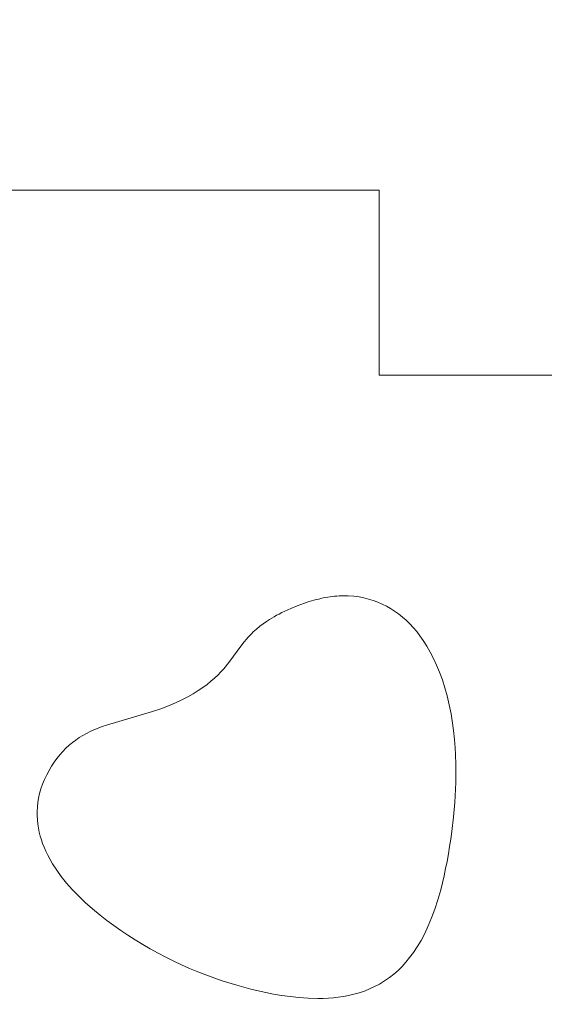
# Model space of a CAD drawing. Header units: millimetres. Extents: x -159 to 180, y -161 to 116.
# Tile 621 of 656: x 17 to 25, y -13 to 3. Entities that reach past the tile are written whole.
import ezdxf

# ---------------------------------------------------------------- set-up
doc = ezdxf.new("R2010")
doc.units = ezdxf.units.MM
doc.header["$MEASUREMENT"] = 0
doc.layers.add('Layer 1', color=7, linetype='Continuous')

msp = doc.modelspace()

# ---------------------------------------------------------------- linework, layer by layer
at = {"layer": 'Layer 1', "color": 18, "lineweight": 9}
for points, knots in [([(-158.5852, -104.074), (-158.5852, -104.074), (179.5952, -104.074), (179.5952, -104.074), (179.5952, -104.074), (179.5952, -104.074), (179.5952, 115.719), (179.5952, 115.719), (179.5952, 115.719), (179.5952, 115.719), (-158.5852, 115.719), (-158.5852, 115.719), (-158.5852, 115.719), (-158.5852, 115.719), (-158.5852, -104.074), (-158.5852, -104.074)], [0, 0, 0, 0, 0.2, 0.2, 0.2, 0.2, 0.4, 0.4, 0.4, 0.4, 0.6, 0.6, 0.6, 0.6, 1, 1, 1, 1]), ([(58.7021, -7.5691), (58.7021, -7.5691), (58.7021, -2.7996), (58.7021, -2.7996), (58.7021, -2.7996), (58.7021, -2.7996), (53.9333, -2.7996), (53.9333, -2.7996), (53.9333, -2.7996), (53.9333, -2.7996), (53.9333, 0.2004), (53.9333, 0.2004), (53.9333, 0.2004), (53.9333, 0.2004), (45.9738, 0.2004), (45.9738, 0.2004), (45.9738, 0.2004), (45.9738, 0.2004), (45.9738, -2.7996), (45.9738, -2.7996), (45.9738, -2.7996), (45.9738, -2.7996), (38.2683, -2.7996), (38.2683, -2.7996), (38.2683, -2.7996), (38.2683, -2.7996), (38.2683, 0.2004), (38.2683, 0.2004), (38.2683, 0.2004), (38.2683, 0.2004), (30.3088, 0.2004), (30.3088, 0.2004), (30.3088, 0.2004), (30.3088, 0.2004), (30.3088, -2.7996), (30.3088, -2.7996), (30.3088, -2.7996), (30.3088, -2.7996), (22.6034, -2.7996), (22.6034, -2.7996), (22.6034, -2.7996), (22.6034, -2.7996), (22.6034, 0.2004), (22.6034, 0.2004), (22.6034, 0.2004), (22.6034, 0.2004), (14.6439, 0.2004), (14.6439, 0.2004), (14.6439, 0.2004), (14.6439, 0.2004), (14.6439, -2.7996), (14.6439, -2.7996), (14.6439, -2.7996), (14.6439, -2.7996), (6.9385, -2.7996), (6.9385, -2.7996), (6.9385, -2.7996), (6.9385, -2.7996), (6.9385, 0.2004), (6.9385, 0.2004), (6.9385, 0.2004), (6.9385, 0.2004), (-1.021, 0.2004), (-1.021, 0.2004), (-1.021, 0.2004), (-1.021, 0.2004), (-1.021, -2.7996), (-1.021, -2.7996), (-1.021, -2.7996), (-1.021, -2.7996), (-8.7264, -2.7996), (-8.7264, -2.7996), (-8.7264, -2.7996), (-8.7264, -2.7996), (-8.7264, 0.2004), (-8.7264, 0.2004), (-8.7264, 0.2004), (-8.7264, 0.2004), (-16.686, 0.2004), (-16.686, 0.2004), (-16.686, 0.2004), (-16.686, 0.2004), (-16.686, -2.7996), (-16.686, -2.7996), (-16.686, -2.7996), (-16.686, -2.7996), (-24.3914, -2.7996), (-24.3914, -2.7996), (-24.3914, -2.7996), (-24.3914, -2.7996), (-24.3914, 0.2004), (-24.3914, 0.2004), (-24.3914, 0.2004), (-24.3914, 0.2004), (-32.351, 0.2004), (-32.351, 0.2004), (-32.351, 0.2004), (-32.351, 0.2004), (-32.351, -2.7996), (-32.351, -2.7996), (-32.351, -2.7996), (-32.351, -2.7996), (-37.1199, -2.7996), (-37.1199, -2.7996), (-37.1199, -2.7996), (-37.1199, -2.7996), (-37.1199, -7.5691), (-37.1199, -7.5691), (-37.1199, -7.5691), (-37.1199, -7.5691), (-40.1199, -7.5691), (-40.1199, -7.5691), (-40.1199, -7.5691), (-40.1199, -7.5691), (-40.1199, -15.5281), (-40.1199, -15.5281), (-40.1199, -15.5281), (-40.1199, -15.5281), (-37.1199, -15.5281), (-37.1199, -15.5281), (-37.1199, -15.5281), (-37.1199, -15.5281), (-37.1199, -23.2341), (-37.1199, -23.2341), (-37.1199, -23.2341), (-37.1199, -23.2341), (-40.1199, -23.2341), (-40.1199, -23.2341), (-40.1199, -23.2341), (-40.1199, -23.2341), (-40.1199, -31.1931), (-40.1199, -31.1931), (-40.1199, -31.1931), (-40.1199, -31.1931), (-37.1199, -31.1931), (-37.1199, -31.1931), (-37.1199, -31.1931), (-37.1199, -31.1931), (-37.1199, -38.8982), (-37.1199, -38.8982), (-37.1199, -38.8982), (-37.1199, -38.8982), (-40.1199, -38.8982), (-40.1199, -38.8982), (-40.1199, -38.8982), (-40.1199, -38.8982), (-40.1199, -46.8582), (-40.1199, -46.8582), (-40.1199, -46.8582), (-40.1199, -46.8582), (-37.1199, -46.8582), (-37.1199, -46.8582), (-37.1199, -46.8582), (-37.1199, -46.8582), (-37.1199, -54.5632), (-37.1199, -54.5632), (-37.1199, -54.5632), (-37.1199, -54.5632), (-40.1199, -54.5632), (-40.1199, -54.5632), (-40.1199, -54.5632), (-40.1199, -54.5632), (-40.1199, -62.5232), (-40.1199, -62.5232), (-40.1199, -62.5232), (-40.1199, -62.5232), (-37.1199, -62.5232), (-37.1199, -62.5232), (-37.1199, -62.5232), (-37.1199, -62.5232), (-37.1199, -70.2283), (-37.1199, -70.2283), (-37.1199, -70.2283), (-37.1199, -70.2283), (-40.1199, -70.2283), (-40.1199, -70.2283), (-40.1199, -70.2283), (-40.1199, -70.2283), (-40.1199, -78.1882), (-40.1199, -78.1882), (-40.1199, -78.1882), (-40.1199, -78.1882), (-37.1199, -78.1882), (-37.1199, -78.1882), (-37.1199, -78.1882), (-37.1199, -78.1882), (-37.1199, -85.8933), (-37.1199, -85.8933), (-37.1199, -85.8933), (-37.1199, -85.8933), (-40.1199, -85.8933), (-40.1199, -85.8933), (-40.1199, -85.8933), (-40.1199, -85.8933), (-40.1199, -93.8533), (-40.1199, -93.8533), (-40.1199, -93.8533), (-40.1199, -93.8533), (-37.1199, -93.8533), (-37.1199, -93.8533), (-37.1199, -93.8533), (-37.1199, -93.8533), (-37.1199, -98.6218), (-37.1199, -98.6218), (-37.1199, -98.6218), (-37.1199, -98.6218), (-32.351, -98.6218), (-32.351, -98.6218), (-32.351, -98.6218), (-32.351, -98.6218), (-32.351, -101.6218), (-32.351, -101.6218), (-32.351, -101.6218), (-32.351, -101.6218), (-24.3914, -101.6218), (-24.3914, -101.6218), (-24.3914, -101.6218), (-24.3914, -101.6218), (-24.3914, -98.6218), (-24.3914, -98.6218), (-24.3914, -98.6218), (-24.3914, -98.6218), (-16.686, -98.6218), (-16.686, -98.6218), (-16.686, -98.6218), (-16.686, -98.6218), (-16.686, -101.6218), (-16.686, -101.6218), (-16.686, -101.6218), (-16.686, -101.6218), (-8.7264, -101.6218), (-8.7264, -101.6218), (-8.7264, -101.6218), (-8.7264, -101.6218), (-8.7264, -98.6218), (-8.7264, -98.6218), (-8.7264, -98.6218), (-8.7264, -98.6218), (-1.021, -98.6218), (-1.021, -98.6218), (-1.021, -98.6218), (-1.021, -98.6218), (-1.021, -101.6218), (-1.021, -101.6218), (-1.021, -101.6218), (-1.021, -101.6218), (6.9385, -101.6218), (6.9385, -101.6218), (6.9385, -101.6218), (6.9385, -101.6218), (6.9385, -98.6218), (6.9385, -98.6218), (6.9385, -98.6218), (6.9385, -98.6218), (14.6439, -98.6218), (14.6439, -98.6218), (14.6439, -98.6218), (14.6439, -98.6218), (14.6439, -101.6218), (14.6439, -101.6218), (14.6439, -101.6218), (14.6439, -101.6218), (22.6034, -101.6218), (22.6034, -101.6218), (22.6034, -101.6218), (22.6034, -101.6218), (22.6034, -98.6218), (22.6034, -98.6218), (22.6034, -98.6218), (22.6034, -98.6218), (30.3088, -98.6218), (30.3088, -98.6218), (30.3088, -98.6218), (30.3088, -98.6218), (30.3088, -101.6218), (30.3088, -101.6218), (30.3088, -101.6218), (30.3088, -101.6218), (38.2683, -101.6218), (38.2683, -101.6218), (38.2683, -101.6218), (38.2683, -101.6218), (38.2683, -98.6218), (38.2683, -98.6218), (38.2683, -98.6218), (38.2683, -98.6218), (45.9738, -98.6218), (45.9738, -98.6218), (45.9738, -98.6218), (45.9738, -98.6218), (45.9738, -101.6218), (45.9738, -101.6218), (45.9738, -101.6218), (45.9738, -101.6218), (53.9333, -101.6218), (53.9333, -101.6218), (53.9333, -101.6218), (53.9333, -101.6218), (53.9333, -98.6218), (53.9333, -98.6218), (53.9333, -98.6218), (53.9333, -98.6218), (58.7021, -98.6218), (58.7021, -98.6218), (58.7021, -98.6218), (58.7021, -98.6218), (58.7021, -93.8533), (58.7021, -93.8533), (58.7021, -93.8533), (58.7021, -93.8533), (61.7021, -93.8533), (61.7021, -93.8533), (61.7021, -93.8533), (61.7021, -93.8533), (61.7021, -85.8933), (61.7021, -85.8933), (61.7021, -85.8933), (61.7021, -85.8933), (58.7021, -85.8933), (58.7021, -85.8933), (58.7021, -85.8933), (58.7021, -85.8933), (58.7021, -78.1882), (58.7021, -78.1882), (58.7021, -78.1882), (58.7021, -78.1882), (61.7021, -78.1882), (61.7021, -78.1882), (61.7021, -78.1882), (61.7021, -78.1882), (61.7021, -70.2283), (61.7021, -70.2283), (61.7021, -70.2283), (61.7021, -70.2283), (58.7021, -70.2283), (58.7021, -70.2283), (58.7021, -70.2283), (58.7021, -70.2283), (58.7021, -62.5232), (58.7021, -62.5232), (58.7021, -62.5232), (58.7021, -62.5232), (61.7021, -62.5232), (61.7021, -62.5232), (61.7021, -62.5232), (61.7021, -62.5232), (61.7021, -54.5632), (61.7021, -54.5632), (61.7021, -54.5632), (61.7021, -54.5632), (58.7021, -54.5632), (58.7021, -54.5632), (58.7021, -54.5632), (58.7021, -54.5632), (58.7021, -46.8582), (58.7021, -46.8582), (58.7021, -46.8582), (58.7021, -46.8582), (61.7021, -46.8582), (61.7021, -46.8582), (61.7021, -46.8582), (61.7021, -46.8582), (61.7021, -38.8982), (61.7021, -38.8982), (61.7021, -38.8982), (61.7021, -38.8982), (58.7021, -38.8982), (58.7021, -38.8982), (58.7021, -38.8982), (58.7021, -38.8982), (58.7021, -31.1931), (58.7021, -31.1931), (58.7021, -31.1931), (58.7021, -31.1931), (61.7021, -31.1931), (61.7021, -31.1931), (61.7021, -31.1931), (61.7021, -31.1931), (61.7021, -23.2341), (61.7021, -23.2341), (61.7021, -23.2341), (61.7021, -23.2341), (58.7021, -23.2341), (58.7021, -23.2341), (58.7021, -23.2341), (58.7021, -23.2341), (58.7021, -15.5281), (58.7021, -15.5281), (58.7021, -15.5281), (58.7021, -15.5281), (61.7021, -15.5281), (61.7021, -15.5281), (61.7021, -15.5281), (61.7021, -15.5281), (61.7021, -7.5691), (61.7021, -7.5691), (61.7021, -7.5691), (61.7021, -7.5691), (58.7021, -7.5691), (58.7021, -7.5691)], [0, 0, 0, 0, 0.009901, 0.009901, 0.009901, 0.009901, 0.019802, 0.019802, 0.019802, 0.019802, 0.029703, 0.029703, 0.029703, 0.029703, 0.039604, 0.039604, 0.039604, 0.039604, 0.049505, 0.049505, 0.049505, 0.049505, 0.0594059, 0.0594059, 0.0594059, 0.0594059, 0.0693069, 0.0693069, 0.0693069, 0.0693069, 0.0792079, 0.0792079, 0.0792079, 0.0792079, 0.0891089, 0.0891089, 0.0891089, 0.0891089, 0.0990099, 0.0990099, 0.0990099, 0.0990099, 0.1089109, 0.1089109, 0.1089109, 0.1089109, 0.1188119, 0.1188119, 0.1188119, 0.1188119, 0.1287129, 0.1287129, 0.1287129, 0.1287129, 0.1386139, 0.1386139, 0.1386139, 0.1386139, 0.1485149, 0.1485149, 0.1485149, 0.1485149, 0.1584158, 0.1584158, 0.1584158, 0.1584158, 0.1683168, 0.1683168, 0.1683168, 0.1683168, 0.1782178, 0.1782178, 0.1782178, 0.1782178, 0.1881188, 0.1881188, 0.1881188, 0.1881188, 0.1980198, 0.1980198, 0.1980198, 0.1980198, 0.2079208, 0.2079208, 0.2079208, 0.2079208, 0.2178218, 0.2178218, 0.2178218, 0.2178218, 0.2277228, 0.2277228, 0.2277228, 0.2277228, 0.2376238, 0.2376238, 0.2376238, 0.2376238, 0.2475248, 0.2475248, 0.2475248, 0.2475248, 0.2574257, 0.2574257, 0.2574257, 0.2574257, 0.2673267, 0.2673267, 0.2673267, 0.2673267, 0.2772277, 0.2772277, 0.2772277, 0.2772277, 0.2871287, 0.2871287, 0.2871287, 0.2871287, 0.2970297, 0.2970297, 0.2970297, 0.2970297, 0.3069307, 0.3069307, 0.3069307, 0.3069307, 0.3168317, 0.3168317, 0.3168317, 0.3168317, 0.3267327, 0.3267327, 0.3267327, 0.3267327, 0.3366337, 0.3366337, 0.3366337, 0.3366337, 0.3465347, 0.3465347, 0.3465347, 0.3465347, 0.3564356, 0.3564356, 0.3564356, 0.3564356, 0.3663366, 0.3663366, 0.3663366, 0.3663366, 0.3762376, 0.3762376, 0.3762376, 0.3762376, 0.3861386, 0.3861386, 0.3861386, 0.3861386, 0.3960396, 0.3960396, 0.3960396, 0.3960396, 0.4059406, 0.4059406, 0.4059406, 0.4059406, 0.4158416, 0.4158416, 0.4158416, 0.4158416, 0.4257426, 0.4257426, 0.4257426, 0.4257426, 0.4356436, 0.4356436, 0.4356436, 0.4356436, 0.4455446, 0.4455446, 0.4455446, 0.4455446, 0.4554455, 0.4554455, 0.4554455, 0.4554455, 0.4653465, 0.4653465, 0.4653465, 0.4653465, 0.4752475, 0.4752475, 0.4752475, 0.4752475, 0.4851485, 0.4851485, 0.4851485, 0.4851485, 0.4950495, 0.4950495, 0.4950495, 0.4950495, 0.5049505, 0.5049505, 0.5049505, 0.5049505, 0.5148515, 0.5148515, 0.5148515, 0.5148515, 0.5247525, 0.5247525, 0.5247525, 0.5247525, 0.5346535, 0.5346535, 0.5346535, 0.5346535, 0.5445545, 0.5445545, 0.5445545, 0.5445545, 0.5544554, 0.5544554, 0.5544554, 0.5544554, 0.5643564, 0.5643564, 0.5643564, 0.5643564, 0.5742574, 0.5742574, 0.5742574, 0.5742574, 0.5841584, 0.5841584, 0.5841584, 0.5841584, 0.5940594, 0.5940594, 0.5940594, 0.5940594, 0.6039604, 0.6039604, 0.6039604, 0.6039604, 0.6138614, 0.6138614, 0.6138614, 0.6138614, 0.6237624, 0.6237624, 0.6237624, 0.6237624, 0.6336634, 0.6336634, 0.6336634, 0.6336634, 0.6435644, 0.6435644, 0.6435644, 0.6435644, 0.6534653, 0.6534653, 0.6534653, 0.6534653, 0.6633663, 0.6633663, 0.6633663, 0.6633663, 0.6732673, 0.6732673, 0.6732673, 0.6732673, 0.6831683, 0.6831683, 0.6831683, 0.6831683, 0.6930693, 0.6930693, 0.6930693, 0.6930693, 0.7029703, 0.7029703, 0.7029703, 0.7029703, 0.7128713, 0.7128713, 0.7128713, 0.7128713, 0.7227723, 0.7227723, 0.7227723, 0.7227723, 0.7326733, 0.7326733, 0.7326733, 0.7326733, 0.7425743, 0.7425743, 0.7425743, 0.7425743, 0.7524752, 0.7524752, 0.7524752, 0.7524752, 0.7623762, 0.7623762, 0.7623762, 0.7623762, 0.7722772, 0.7722772, 0.7722772, 0.7722772, 0.7821782, 0.7821782, 0.7821782, 0.7821782, 0.7920792, 0.7920792, 0.7920792, 0.7920792, 0.8019802, 0.8019802, 0.8019802, 0.8019802, 0.8118812, 0.8118812, 0.8118812, 0.8118812, 0.8217822, 0.8217822, 0.8217822, 0.8217822, 0.8316832, 0.8316832, 0.8316832, 0.8316832, 0.8415842, 0.8415842, 0.8415842, 0.8415842, 0.8514851, 0.8514851, 0.8514851, 0.8514851, 0.8613861, 0.8613861, 0.8613861, 0.8613861, 0.8712871, 0.8712871, 0.8712871, 0.8712871, 0.8811881, 0.8811881, 0.8811881, 0.8811881, 0.8910891, 0.8910891, 0.8910891, 0.8910891, 0.9009901, 0.9009901, 0.9009901, 0.9009901, 0.9108911, 0.9108911, 0.9108911, 0.9108911, 0.9207921, 0.9207921, 0.9207921, 0.9207921, 0.9306931, 0.9306931, 0.9306931, 0.9306931, 0.9405941, 0.9405941, 0.9405941, 0.9405941, 0.950495, 0.950495, 0.950495, 0.950495, 0.960396, 0.960396, 0.960396, 0.960396, 0.970297, 0.970297, 0.970297, 0.970297, 0.980198, 0.980198, 0.980198, 0.980198, 1, 1, 1, 1]), ([(21.3909, -6.4988), (21.3909, -6.4988), (21.2754, -6.5418), (21.2754, -6.5418), (21.2754, -6.5418), (21.2754, -6.5418), (21.1693, -6.5847), (21.1693, -6.5847), (21.1693, -6.5847), (21.1693, -6.5847), (21.0719, -6.6287), (21.0719, -6.6287), (21.0719, -6.6287), (21.0719, -6.6287), (21.0262, -6.6502), (21.0262, -6.6502), (21.0262, -6.6502), (21.0262, -6.6502), (20.9827, -6.6726), (20.9827, -6.6726), (20.9827, -6.6726), (20.9827, -6.6726), (20.9409, -6.6941), (20.9409, -6.6941), (20.9409, -6.6941), (20.9409, -6.6941), (20.901, -6.7166), (20.901, -6.7166), (20.901, -6.7166), (20.901, -6.7166), (20.8628, -6.739), (20.8628, -6.739), (20.8628, -6.739), (20.8628, -6.739), (20.8264, -6.7615), (20.8264, -6.7615), (20.8264, -6.7615), (20.8264, -6.7615), (20.7753, -6.794), (20.7753, -6.794), (20.7753, -6.794), (20.7753, -6.794), (20.7235, -6.8297), (20.7235, -6.8297), (20.7235, -6.8297), (20.7235, -6.8297), (20.6697, -6.8706), (20.6697, -6.8706), (20.6697, -6.8706), (20.6697, -6.8706), (20.6124, -6.9187), (20.6124, -6.9187), (20.6124, -6.9187), (20.6124, -6.9187), (20.5869, -6.9412), (20.5869, -6.9412), (20.5869, -6.9412), (20.5869, -6.9412), (20.5625, -6.9636), (20.5625, -6.9636), (20.5625, -6.9636), (20.5625, -6.9636), (20.5391, -6.9871), (20.5391, -6.9871), (20.5391, -6.9871), (20.5391, -6.9871), (20.5165, -7.0095), (20.5165, -7.0095), (20.5165, -7.0095), (20.5165, -7.0095), (20.4949, -7.033), (20.4949, -7.033), (20.4949, -7.033), (20.4949, -7.033), (20.4739, -7.0554), (20.4739, -7.0554), (20.4739, -7.0554), (20.4739, -7.0554), (20.4536, -7.0789), (20.4536, -7.0789), (20.4536, -7.0789), (20.4536, -7.0789), (20.415, -7.1257), (20.415, -7.1257), (20.415, -7.1257), (20.415, -7.1257), (20.3783, -7.1726), (20.3783, -7.1726), (20.3783, -7.1726), (20.3783, -7.1726), (20.1677, -7.4588), (20.1677, -7.4588), (20.1677, -7.4588), (20.1677, -7.4588), (20.0827, -7.5607), (20.0827, -7.5607), (20.0827, -7.5607), (20.0827, -7.5607), (20.0365, -7.6117), (20.0365, -7.6117), (20.0365, -7.6117), (20.0365, -7.6117), (19.9869, -7.6626), (19.9869, -7.6626), (19.9869, -7.6626), (19.9869, -7.6626), (19.9335, -7.7133), (19.9335, -7.7133), (19.9335, -7.7133), (19.9335, -7.7133), (19.8757, -7.764), (19.8757, -7.764), (19.8757, -7.764), (19.8757, -7.764), (19.813, -7.8144), (19.813, -7.8144), (19.813, -7.8144), (19.813, -7.8144), (19.7447, -7.8647), (19.7447, -7.8647), (19.7447, -7.8647), (19.7447, -7.8647), (19.6703, -7.9147), (19.6703, -7.9147), (19.6703, -7.9147), (19.6703, -7.9147), (19.5893, -7.9645), (19.5893, -7.9645), (19.5893, -7.9645), (19.5893, -7.9645), (19.501, -8.014), (19.501, -8.014), (19.501, -8.014), (19.501, -8.014), (19.4049, -8.0631), (19.4049, -8.0631), (19.4049, -8.0631), (19.4049, -8.0631), (19.3005, -8.1119), (19.3005, -8.1119), (19.3005, -8.1119), (19.3005, -8.1119), (19.1872, -8.1602), (19.1872, -8.1602), (19.1872, -8.1602), (19.1872, -8.1602), (19.0644, -8.2082), (19.0644, -8.2082), (19.0644, -8.2082), (19.0644, -8.2082), (18.9315, -8.2556), (18.9315, -8.2556), (18.9315, -8.2556), (18.9315, -8.2556), (18.1832, -8.4754), (18.1832, -8.4754), (18.1832, -8.4754), (18.1832, -8.4754), (18.1144, -8.4988), (18.1144, -8.4988), (18.1144, -8.4988), (18.1144, -8.4988), (18.0466, -8.5252), (18.0466, -8.5252), (18.0466, -8.5252), (18.0466, -8.5252), (17.9802, -8.5525), (17.9802, -8.5525), (17.9802, -8.5525), (17.9802, -8.5525), (17.9191, -8.5796), (17.9191, -8.5796), (17.9191, -8.5796), (17.9191, -8.5796), (17.8591, -8.6093), (17.8591, -8.6093), (17.8591, -8.6093), (17.8591, -8.6093), (17.8002, -8.6419), (17.8002, -8.6419), (17.8002, -8.6419), (17.8002, -8.6419), (17.7426, -8.6774), (17.7426, -8.6774), (17.7426, -8.6774), (17.7426, -8.6774), (17.6863, -8.7158), (17.6863, -8.7158), (17.6863, -8.7158), (17.6863, -8.7158), (17.6314, -8.7572), (17.6314, -8.7572), (17.6314, -8.7572), (17.6314, -8.7572), (17.578, -8.8018), (17.578, -8.8018), (17.578, -8.8018), (17.578, -8.8018), (17.5262, -8.8496), (17.5262, -8.8496), (17.5262, -8.8496), (17.5262, -8.8496), (17.4762, -8.9006), (17.4762, -8.9006), (17.4762, -8.9006), (17.4762, -8.9006), (17.4278, -8.955), (17.4278, -8.955), (17.4278, -8.955), (17.4278, -8.955), (17.3814, -9.0129), (17.3814, -9.0129), (17.3814, -9.0129), (17.3814, -9.0129), (17.3369, -9.0743), (17.3369, -9.0743), (17.3369, -9.0743), (17.3369, -9.0743), (17.2944, -9.1393), (17.2944, -9.1393), (17.2944, -9.1393), (17.2944, -9.1393), (17.2541, -9.2079), (17.2541, -9.2079), (17.2541, -9.2079), (17.2541, -9.2079), (17.216, -9.2804), (17.216, -9.2804), (17.216, -9.2804), (17.216, -9.2804), (17.1802, -9.3567), (17.1802, -9.3567), (17.1802, -9.3567), (17.1802, -9.3567), (17.1489, -9.4329), (17.1489, -9.4329), (17.1489, -9.4329), (17.1489, -9.4329), (17.1228, -9.5083), (17.1228, -9.5083), (17.1228, -9.5083), (17.1228, -9.5083), (17.1015, -9.5829), (17.1015, -9.5829), (17.1015, -9.5829), (17.1015, -9.5829), (17.0849, -9.6567), (17.0849, -9.6567), (17.0849, -9.6567), (17.0849, -9.6567), (17.0727, -9.7296), (17.0727, -9.7296), (17.0727, -9.7296), (17.0727, -9.7296), (17.0647, -9.8015), (17.0647, -9.8015), (17.0647, -9.8015), (17.0647, -9.8015), (17.0608, -9.8724), (17.0608, -9.8724), (17.0608, -9.8724), (17.0608, -9.8724), (17.0608, -9.9422), (17.0608, -9.9422), (17.0608, -9.9422), (17.0608, -9.9422), (17.0643, -10.0109), (17.0643, -10.0109), (17.0643, -10.0109), (17.0643, -10.0109), (17.0713, -10.0783), (17.0713, -10.0783), (17.0713, -10.0783), (17.0713, -10.0783), (17.0814, -10.1445), (17.0814, -10.1445), (17.0814, -10.1445), (17.0814, -10.1445), (17.0946, -10.2094), (17.0946, -10.2094), (17.0946, -10.2094), (17.0946, -10.2094), (17.1106, -10.2728), (17.1106, -10.2728), (17.1106, -10.2728), (17.1106, -10.2728), (17.1291, -10.3349), (17.1291, -10.3349), (17.1291, -10.3349), (17.1291, -10.3349), (17.15, -10.3954), (17.15, -10.3954), (17.15, -10.3954), (17.15, -10.3954), (17.1731, -10.4544), (17.1731, -10.4544), (17.1731, -10.4544), (17.1731, -10.4544), (17.2008, -10.5181), (17.2008, -10.5181), (17.2008, -10.5181), (17.2008, -10.5181), (17.2326, -10.5841), (17.2326, -10.5841), (17.2326, -10.5841), (17.2326, -10.5841), (17.2692, -10.653), (17.2692, -10.653), (17.2692, -10.653), (17.2692, -10.653), (17.3114, -10.7254), (17.3114, -10.7254), (17.3114, -10.7254), (17.3114, -10.7254), (17.3774, -10.8271), (17.3774, -10.8271), (17.3774, -10.8271), (17.3774, -10.8271), (17.4523, -10.9303), (17.4523, -10.9303), (17.4523, -10.9303), (17.4523, -10.9303), (17.5359, -11.0346), (17.5359, -11.0346), (17.5359, -11.0346), (17.5359, -11.0346), (17.6282, -11.1396), (17.6282, -11.1396), (17.6282, -11.1396), (17.6282, -11.1396), (17.729, -11.2448), (17.729, -11.2448), (17.729, -11.2448), (17.729, -11.2448), (17.8383, -11.3499), (17.8383, -11.3499), (17.8383, -11.3499), (17.8383, -11.3499), (17.956, -11.4544), (17.956, -11.4544), (17.956, -11.4544), (17.956, -11.4544), (18.0819, -11.5579), (18.0819, -11.5579), (18.0819, -11.5579), (18.0819, -11.5579), (18.1902, -11.6415), (18.1902, -11.6415), (18.1902, -11.6415), (18.1902, -11.6415), (18.3014, -11.7232), (18.3014, -11.7232), (18.3014, -11.7232), (18.3014, -11.7232), (18.4153, -11.8031), (18.4153, -11.8031), (18.4153, -11.8031), (18.4153, -11.8031), (18.5318, -11.8808), (18.5318, -11.8808), (18.5318, -11.8808), (18.5318, -11.8808), (18.6506, -11.9565), (18.6506, -11.9565), (18.6506, -11.9565), (18.6506, -11.9565), (18.7715, -12.0299), (18.7715, -12.0299), (18.7715, -12.0299), (18.7715, -12.0299), (18.8944, -12.101), (18.8944, -12.101), (18.8944, -12.101), (18.8944, -12.101), (19.0191, -12.1697), (19.0191, -12.1697), (19.0191, -12.1697), (19.0191, -12.1697), (19.1453, -12.2358), (19.1453, -12.2358), (19.1453, -12.2358), (19.1453, -12.2358), (19.2729, -12.2993), (19.2729, -12.2993), (19.2729, -12.2993), (19.2729, -12.2993), (19.4017, -12.3601), (19.4017, -12.3601), (19.4017, -12.3601), (19.4017, -12.3601), (19.5315, -12.4181), (19.5315, -12.4181), (19.5315, -12.4181), (19.5315, -12.4181), (19.6621, -12.4731), (19.6621, -12.4731), (19.6621, -12.4731), (19.6621, -12.4731), (19.7933, -12.5252), (19.7933, -12.5252), (19.7933, -12.5252), (19.7933, -12.5252), (19.9249, -12.5741), (19.9249, -12.5741), (19.9249, -12.5741), (19.9249, -12.5741), (20.0568, -12.6199), (20.0568, -12.6199), (20.0568, -12.6199), (20.0568, -12.6199), (20.2953, -12.6921), (20.2953, -12.6921), (20.2953, -12.6921), (20.2953, -12.6921), (20.5238, -12.7537), (20.5238, -12.7537), (20.5238, -12.7537), (20.5238, -12.7537), (20.6428, -12.7824), (20.6428, -12.7824), (20.6428, -12.7824), (20.6428, -12.7824), (20.7647, -12.8098), (20.7647, -12.8098), (20.7647, -12.8098), (20.7647, -12.8098), (20.8904, -12.8351), (20.8904, -12.8351), (20.8904, -12.8351), (20.8904, -12.8351), (21.021, -12.8577), (21.021, -12.8577), (21.021, -12.8577), (21.021, -12.8577), (21.1573, -12.8768), (21.1573, -12.8768), (21.1573, -12.8768), (21.1573, -12.8768), (21.3003, -12.8919), (21.3003, -12.8919), (21.3003, -12.8919), (21.3003, -12.8919), (21.451, -12.9022), (21.451, -12.9022), (21.451, -12.9022), (21.451, -12.9022), (21.6103, -12.907), (21.6103, -12.907), (21.6103, -12.907), (21.6103, -12.907), (21.6957, -12.906), (21.6957, -12.906), (21.6957, -12.906), (21.6957, -12.906), (21.7788, -12.9021), (21.7788, -12.9021), (21.7788, -12.9021), (21.7788, -12.9021), (21.86, -12.8953), (21.86, -12.8953), (21.86, -12.8953), (21.86, -12.8953), (21.939, -12.8865), (21.939, -12.8865), (21.939, -12.8865), (21.939, -12.8865), (22.0219, -12.8743), (22.0219, -12.8743), (22.0219, -12.8743), (22.0219, -12.8743), (22.1067, -12.8583), (22.1067, -12.8583), (22.1067, -12.8583), (22.1067, -12.8583), (22.1925, -12.8384), (22.1925, -12.8384), (22.1925, -12.8384), (22.1925, -12.8384), (22.2783, -12.8142), (22.2783, -12.8142), (22.2783, -12.8142), (22.2783, -12.8142), (22.3635, -12.7858), (22.3635, -12.7858), (22.3635, -12.7858), (22.3635, -12.7858), (22.447, -12.7528), (22.447, -12.7528), (22.447, -12.7528), (22.447, -12.7528), (22.5282, -12.7151), (22.5282, -12.7151), (22.5282, -12.7151), (22.5282, -12.7151), (22.606, -12.6726), (22.606, -12.6726), (22.606, -12.6726), (22.606, -12.6726), (22.69, -12.6204), (22.69, -12.6204), (22.69, -12.6204), (22.69, -12.6204), (22.7676, -12.5669), (22.7676, -12.5669), (22.7676, -12.5669), (22.7676, -12.5669), (22.8398, -12.5111), (22.8398, -12.5111), (22.8398, -12.5111), (22.8398, -12.5111), (22.9078, -12.452), (22.9078, -12.452), (22.9078, -12.452), (22.9078, -12.452), (22.9724, -12.3885), (22.9724, -12.3885), (22.9724, -12.3885), (22.9724, -12.3885), (23.0348, -12.3196), (23.0348, -12.3196), (23.0348, -12.3196), (23.0348, -12.3196), (23.096, -12.2444), (23.096, -12.2444), (23.096, -12.2444), (23.096, -12.2444), (23.1571, -12.1619), (23.1571, -12.1619), (23.1571, -12.1619), (23.1571, -12.1619), (23.2197, -12.068), (23.2197, -12.068), (23.2197, -12.068), (23.2197, -12.068), (23.2806, -11.9651), (23.2806, -11.9651), (23.2806, -11.9651), (23.2806, -11.9651), (23.3396, -11.8529), (23.3396, -11.8529), (23.3396, -11.8529), (23.3396, -11.8529), (23.3965, -11.7313), (23.3965, -11.7313), (23.3965, -11.7313), (23.3965, -11.7313), (23.4511, -11.5998), (23.4511, -11.5998), (23.4511, -11.5998), (23.4511, -11.5998), (23.5031, -11.4582), (23.5031, -11.4582), (23.5031, -11.4582), (23.5031, -11.4582), (23.5523, -11.3063), (23.5523, -11.3063), (23.5523, -11.3063), (23.5523, -11.3063), (23.5986, -11.1438), (23.5986, -11.1438), (23.5986, -11.1438), (23.5986, -11.1438), (23.6271, -11.0324), (23.6271, -11.0324), (23.6271, -11.0324), (23.6271, -11.0324), (23.6538, -10.9182), (23.6538, -10.9182), (23.6538, -10.9182), (23.6538, -10.9182), (23.6789, -10.8016), (23.6789, -10.8016), (23.6789, -10.8016), (23.6789, -10.8016), (23.7023, -10.6831), (23.7023, -10.6831), (23.7023, -10.6831), (23.7023, -10.6831), (23.724, -10.5633), (23.724, -10.5633), (23.724, -10.5633), (23.724, -10.5633), (23.7439, -10.4428), (23.7439, -10.4428), (23.7439, -10.4428), (23.7439, -10.4428), (23.7622, -10.3219), (23.7622, -10.3219), (23.7622, -10.3219), (23.7622, -10.3219), (23.7787, -10.2012), (23.7787, -10.2012), (23.7787, -10.2012), (23.7787, -10.2012), (23.8063, -9.9627), (23.8063, -9.9627), (23.8063, -9.9627), (23.8063, -9.9627), (23.8268, -9.7313), (23.8268, -9.7313), (23.8268, -9.7313), (23.8268, -9.7313), (23.8344, -9.6196), (23.8344, -9.6196), (23.8344, -9.6196), (23.8344, -9.6196), (23.8401, -9.5112), (23.8401, -9.5112), (23.8401, -9.5112), (23.8401, -9.5112), (23.8439, -9.4066), (23.8439, -9.4066), (23.8439, -9.4066), (23.8439, -9.4066), (23.8459, -9.3064), (23.8459, -9.3064), (23.8459, -9.3064), (23.8459, -9.3064), (23.8452, -9.1209), (23.8452, -9.1209), (23.8452, -9.1209), (23.8452, -9.1209), (23.8392, -8.9418), (23.8392, -8.9418), (23.8392, -8.9418), (23.8392, -8.9418), (23.8281, -8.7692), (23.8281, -8.7692), (23.8281, -8.7692), (23.8281, -8.7692), (23.8121, -8.603), (23.8121, -8.603), (23.8121, -8.603), (23.8121, -8.603), (23.7915, -8.4432), (23.7915, -8.4432), (23.7915, -8.4432), (23.7915, -8.4432), (23.7663, -8.2898), (23.7663, -8.2898), (23.7663, -8.2898), (23.7663, -8.2898), (23.7369, -8.1427), (23.7369, -8.1427), (23.7369, -8.1427), (23.7369, -8.1427), (23.7035, -8.002), (23.7035, -8.002), (23.7035, -8.002), (23.7035, -8.002), (23.6662, -7.8675), (23.6662, -7.8675), (23.6662, -7.8675), (23.6662, -7.8675), (23.6253, -7.7394), (23.6253, -7.7394), (23.6253, -7.7394), (23.6253, -7.7394), (23.581, -7.6175), (23.581, -7.6175), (23.581, -7.6175), (23.581, -7.6175), (23.5334, -7.5018), (23.5334, -7.5018), (23.5334, -7.5018), (23.5334, -7.5018), (23.4829, -7.3924), (23.4829, -7.3924), (23.4829, -7.3924), (23.4829, -7.3924), (23.4295, -7.2892), (23.4295, -7.2892), (23.4295, -7.2892), (23.4295, -7.2892), (23.3735, -7.1922), (23.3735, -7.1922), (23.3735, -7.1922), (23.3735, -7.1922), (23.3152, -7.1013), (23.3152, -7.1013), (23.3152, -7.1013), (23.3152, -7.1013), (23.2633, -7.028), (23.2633, -7.028), (23.2633, -7.028), (23.2633, -7.028), (23.2097, -6.9587), (23.2097, -6.9587), (23.2097, -6.9587), (23.2097, -6.9587), (23.1544, -6.8934), (23.1544, -6.8934), (23.1544, -6.8934), (23.1544, -6.8934), (23.0974, -6.8322), (23.0974, -6.8322), (23.0974, -6.8322), (23.0974, -6.8322), (23.0387, -6.7748), (23.0387, -6.7748), (23.0387, -6.7748), (23.0387, -6.7748), (22.9783, -6.7214), (22.9783, -6.7214), (22.9783, -6.7214), (22.9783, -6.7214), (22.9162, -6.6719), (22.9162, -6.6719), (22.9162, -6.6719), (22.9162, -6.6719), (22.8523, -6.6263), (22.8523, -6.6263), (22.8523, -6.6263), (22.8523, -6.6263), (22.7866, -6.5845), (22.7866, -6.5845), (22.7866, -6.5845), (22.7866, -6.5845), (22.7192, -6.5465), (22.7192, -6.5465), (22.7192, -6.5465), (22.7192, -6.5465), (22.65, -6.5122), (22.65, -6.5122), (22.65, -6.5122), (22.65, -6.5122), (22.579, -6.4817), (22.579, -6.4817), (22.579, -6.4817), (22.579, -6.4817), (22.5062, -6.4548), (22.5062, -6.4548), (22.5062, -6.4548), (22.5062, -6.4548), (22.4316, -6.4317), (22.4316, -6.4317), (22.4316, -6.4317), (22.4316, -6.4317), (22.3552, -6.4122), (22.3552, -6.4122), (22.3552, -6.4122), (22.3552, -6.4122), (22.2769, -6.3963), (22.2769, -6.3963), (22.2769, -6.3963), (22.2769, -6.3963), (22.2344, -6.3898), (22.2344, -6.3898), (22.2344, -6.3898), (22.2344, -6.3898), (22.19, -6.385), (22.19, -6.385), (22.19, -6.385), (22.19, -6.385), (22.1006, -6.3796), (22.1006, -6.3796), (22.1006, -6.3796), (22.1006, -6.3796), (22.018, -6.3786), (22.018, -6.3786), (22.018, -6.3786), (22.018, -6.3786), (21.9518, -6.3806), (21.9518, -6.3806), (21.9518, -6.3806), (21.9518, -6.3806), (21.9161, -6.3826), (21.9161, -6.3826), (21.9161, -6.3826), (21.9161, -6.3826), (21.8802, -6.3855), (21.8802, -6.3855), (21.8802, -6.3855), (21.8802, -6.3855), (21.8441, -6.3894), (21.8441, -6.3894), (21.8441, -6.3894), (21.8441, -6.3894), (21.8077, -6.3943), (21.8077, -6.3943), (21.8077, -6.3943), (21.8077, -6.3943), (21.7711, -6.3992), (21.7711, -6.3992), (21.7711, -6.3992), (21.7711, -6.3992), (21.7341, -6.406), (21.7341, -6.406), (21.7341, -6.406), (21.7341, -6.406), (21.697, -6.4129), (21.697, -6.4129), (21.697, -6.4129), (21.697, -6.4129), (21.6595, -6.4207), (21.6595, -6.4207), (21.6595, -6.4207), (21.6595, -6.4207), (21.6219, -6.4295), (21.6219, -6.4295), (21.6219, -6.4295), (21.6219, -6.4295), (21.584, -6.4392), (21.584, -6.4392), (21.584, -6.4392), (21.584, -6.4392), (21.5459, -6.449), (21.5459, -6.449), (21.5459, -6.449), (21.5459, -6.449), (21.5074, -6.4607), (21.5074, -6.4607), (21.5074, -6.4607), (21.5074, -6.4607), (21.4689, -6.4724), (21.4689, -6.4724), (21.4689, -6.4724), (21.4689, -6.4724), (21.3909, -6.4988), (21.3909, -6.4988)], [0, 0, 0, 0, 0.0048544, 0.0048544, 0.0048544, 0.0048544, 0.0097087, 0.0097087, 0.0097087, 0.0097087, 0.0145631, 0.0145631, 0.0145631, 0.0145631, 0.0194175, 0.0194175, 0.0194175, 0.0194175, 0.0242718, 0.0242718, 0.0242718, 0.0242718, 0.0291262, 0.0291262, 0.0291262, 0.0291262, 0.0339806, 0.0339806, 0.0339806, 0.0339806, 0.038835, 0.038835, 0.038835, 0.038835, 0.0436893, 0.0436893, 0.0436893, 0.0436893, 0.0485437, 0.0485437, 0.0485437, 0.0485437, 0.0533981, 0.0533981, 0.0533981, 0.0533981, 0.0582524, 0.0582524, 0.0582524, 0.0582524, 0.0631068, 0.0631068, 0.0631068, 0.0631068, 0.0679612, 0.0679612, 0.0679612, 0.0679612, 0.0728155, 0.0728155, 0.0728155, 0.0728155, 0.0776699, 0.0776699, 0.0776699, 0.0776699, 0.0825243, 0.0825243, 0.0825243, 0.0825243, 0.0873786, 0.0873786, 0.0873786, 0.0873786, 0.092233, 0.092233, 0.092233, 0.092233, 0.0970874, 0.0970874, 0.0970874, 0.0970874, 0.1019417, 0.1019417, 0.1019417, 0.1019417, 0.1067961, 0.1067961, 0.1067961, 0.1067961, 0.1116505, 0.1116505, 0.1116505, 0.1116505, 0.1165049, 0.1165049, 0.1165049, 0.1165049, 0.1213592, 0.1213592, 0.1213592, 0.1213592, 0.1262136, 0.1262136, 0.1262136, 0.1262136, 0.131068, 0.131068, 0.131068, 0.131068, 0.1359223, 0.1359223, 0.1359223, 0.1359223, 0.1407767, 0.1407767, 0.1407767, 0.1407767, 0.1456311, 0.1456311, 0.1456311, 0.1456311, 0.1504854, 0.1504854, 0.1504854, 0.1504854, 0.1553398, 0.1553398, 0.1553398, 0.1553398, 0.1601942, 0.1601942, 0.1601942, 0.1601942, 0.1650485, 0.1650485, 0.1650485, 0.1650485, 0.1699029, 0.1699029, 0.1699029, 0.1699029, 0.1747573, 0.1747573, 0.1747573, 0.1747573, 0.1796117, 0.1796117, 0.1796117, 0.1796117, 0.184466, 0.184466, 0.184466, 0.184466, 0.1893204, 0.1893204, 0.1893204, 0.1893204, 0.1941748, 0.1941748, 0.1941748, 0.1941748, 0.1990291, 0.1990291, 0.1990291, 0.1990291, 0.2038835, 0.2038835, 0.2038835, 0.2038835, 0.2087379, 0.2087379, 0.2087379, 0.2087379, 0.2135922, 0.2135922, 0.2135922, 0.2135922, 0.2184466, 0.2184466, 0.2184466, 0.2184466, 0.223301, 0.223301, 0.223301, 0.223301, 0.2281553, 0.2281553, 0.2281553, 0.2281553, 0.2330097, 0.2330097, 0.2330097, 0.2330097, 0.2378641, 0.2378641, 0.2378641, 0.2378641, 0.2427184, 0.2427184, 0.2427184, 0.2427184, 0.2475728, 0.2475728, 0.2475728, 0.2475728, 0.2524272, 0.2524272, 0.2524272, 0.2524272, 0.2572816, 0.2572816, 0.2572816, 0.2572816, 0.2621359, 0.2621359, 0.2621359, 0.2621359, 0.2669903, 0.2669903, 0.2669903, 0.2669903, 0.2718447, 0.2718447, 0.2718447, 0.2718447, 0.276699, 0.276699, 0.276699, 0.276699, 0.2815534, 0.2815534, 0.2815534, 0.2815534, 0.2864078, 0.2864078, 0.2864078, 0.2864078, 0.2912621, 0.2912621, 0.2912621, 0.2912621, 0.2961165, 0.2961165, 0.2961165, 0.2961165, 0.3009709, 0.3009709, 0.3009709, 0.3009709, 0.3058252, 0.3058252, 0.3058252, 0.3058252, 0.3106796, 0.3106796, 0.3106796, 0.3106796, 0.315534, 0.315534, 0.315534, 0.315534, 0.3203883, 0.3203883, 0.3203883, 0.3203883, 0.3252427, 0.3252427, 0.3252427, 0.3252427, 0.3300971, 0.3300971, 0.3300971, 0.3300971, 0.3349515, 0.3349515, 0.3349515, 0.3349515, 0.3398058, 0.3398058, 0.3398058, 0.3398058, 0.3446602, 0.3446602, 0.3446602, 0.3446602, 0.3495146, 0.3495146, 0.3495146, 0.3495146, 0.3543689, 0.3543689, 0.3543689, 0.3543689, 0.3592233, 0.3592233, 0.3592233, 0.3592233, 0.3640777, 0.3640777, 0.3640777, 0.3640777, 0.368932, 0.368932, 0.368932, 0.368932, 0.3737864, 0.3737864, 0.3737864, 0.3737864, 0.3786408, 0.3786408, 0.3786408, 0.3786408, 0.3834951, 0.3834951, 0.3834951, 0.3834951, 0.3883495, 0.3883495, 0.3883495, 0.3883495, 0.3932039, 0.3932039, 0.3932039, 0.3932039, 0.3980583, 0.3980583, 0.3980583, 0.3980583, 0.4029126, 0.4029126, 0.4029126, 0.4029126, 0.407767, 0.407767, 0.407767, 0.407767, 0.4126214, 0.4126214, 0.4126214, 0.4126214, 0.4174757, 0.4174757, 0.4174757, 0.4174757, 0.4223301, 0.4223301, 0.4223301, 0.4223301, 0.4271845, 0.4271845, 0.4271845, 0.4271845, 0.4320388, 0.4320388, 0.4320388, 0.4320388, 0.4368932, 0.4368932, 0.4368932, 0.4368932, 0.4417476, 0.4417476, 0.4417476, 0.4417476, 0.4466019, 0.4466019, 0.4466019, 0.4466019, 0.4514563, 0.4514563, 0.4514563, 0.4514563, 0.4563107, 0.4563107, 0.4563107, 0.4563107, 0.461165, 0.461165, 0.461165, 0.461165, 0.4660194, 0.4660194, 0.4660194, 0.4660194, 0.4708738, 0.4708738, 0.4708738, 0.4708738, 0.4757282, 0.4757282, 0.4757282, 0.4757282, 0.4805825, 0.4805825, 0.4805825, 0.4805825, 0.4854369, 0.4854369, 0.4854369, 0.4854369, 0.4902913, 0.4902913, 0.4902913, 0.4902913, 0.4951456, 0.4951456, 0.4951456, 0.4951456, 0.5, 0.5, 0.5, 0.5, 0.5048544, 0.5048544, 0.5048544, 0.5048544, 0.5097087, 0.5097087, 0.5097087, 0.5097087, 0.5145631, 0.5145631, 0.5145631, 0.5145631, 0.5194175, 0.5194175, 0.5194175, 0.5194175, 0.5242718, 0.5242718, 0.5242718, 0.5242718, 0.5291262, 0.5291262, 0.5291262, 0.5291262, 0.5339806, 0.5339806, 0.5339806, 0.5339806, 0.538835, 0.538835, 0.538835, 0.538835, 0.5436893, 0.5436893, 0.5436893, 0.5436893, 0.5485437, 0.5485437, 0.5485437, 0.5485437, 0.5533981, 0.5533981, 0.5533981, 0.5533981, 0.5582524, 0.5582524, 0.5582524, 0.5582524, 0.5631068, 0.5631068, 0.5631068, 0.5631068, 0.5679612, 0.5679612, 0.5679612, 0.5679612, 0.5728155, 0.5728155, 0.5728155, 0.5728155, 0.5776699, 0.5776699, 0.5776699, 0.5776699, 0.5825243, 0.5825243, 0.5825243, 0.5825243, 0.5873786, 0.5873786, 0.5873786, 0.5873786, 0.592233, 0.592233, 0.592233, 0.592233, 0.5970874, 0.5970874, 0.5970874, 0.5970874, 0.6019417, 0.6019417, 0.6019417, 0.6019417, 0.6067961, 0.6067961, 0.6067961, 0.6067961, 0.6116505, 0.6116505, 0.6116505, 0.6116505, 0.6165049, 0.6165049, 0.6165049, 0.6165049, 0.6213592, 0.6213592, 0.6213592, 0.6213592, 0.6262136, 0.6262136, 0.6262136, 0.6262136, 0.631068, 0.631068, 0.631068, 0.631068, 0.6359223, 0.6359223, 0.6359223, 0.6359223, 0.6407767, 0.6407767, 0.6407767, 0.6407767, 0.6456311, 0.6456311, 0.6456311, 0.6456311, 0.6504854, 0.6504854, 0.6504854, 0.6504854, 0.6553398, 0.6553398, 0.6553398, 0.6553398, 0.6601942, 0.6601942, 0.6601942, 0.6601942, 0.6650485, 0.6650485, 0.6650485, 0.6650485, 0.6699029, 0.6699029, 0.6699029, 0.6699029, 0.6747573, 0.6747573, 0.6747573, 0.6747573, 0.6796117, 0.6796117, 0.6796117, 0.6796117, 0.684466, 0.684466, 0.684466, 0.684466, 0.6893204, 0.6893204, 0.6893204, 0.6893204, 0.6941748, 0.6941748, 0.6941748, 0.6941748, 0.6990291, 0.6990291, 0.6990291, 0.6990291, 0.7038835, 0.7038835, 0.7038835, 0.7038835, 0.7087379, 0.7087379, 0.7087379, 0.7087379, 0.7135922, 0.7135922, 0.7135922, 0.7135922, 0.7184466, 0.7184466, 0.7184466, 0.7184466, 0.723301, 0.723301, 0.723301, 0.723301, 0.7281553, 0.7281553, 0.7281553, 0.7281553, 0.7330097, 0.7330097, 0.7330097, 0.7330097, 0.7378641, 0.7378641, 0.7378641, 0.7378641, 0.7427184, 0.7427184, 0.7427184, 0.7427184, 0.7475728, 0.7475728, 0.7475728, 0.7475728, 0.7524272, 0.7524272, 0.7524272, 0.7524272, 0.7572816, 0.7572816, 0.7572816, 0.7572816, 0.7621359, 0.7621359, 0.7621359, 0.7621359, 0.7669903, 0.7669903, 0.7669903, 0.7669903, 0.7718447, 0.7718447, 0.7718447, 0.7718447, 0.776699, 0.776699, 0.776699, 0.776699, 0.7815534, 0.7815534, 0.7815534, 0.7815534, 0.7864078, 0.7864078, 0.7864078, 0.7864078, 0.7912621, 0.7912621, 0.7912621, 0.7912621, 0.7961165, 0.7961165, 0.7961165, 0.7961165, 0.8009709, 0.8009709, 0.8009709, 0.8009709, 0.8058252, 0.8058252, 0.8058252, 0.8058252, 0.8106796, 0.8106796, 0.8106796, 0.8106796, 0.815534, 0.815534, 0.815534, 0.815534, 0.8203883, 0.8203883, 0.8203883, 0.8203883, 0.8252427, 0.8252427, 0.8252427, 0.8252427, 0.8300971, 0.8300971, 0.8300971, 0.8300971, 0.8349515, 0.8349515, 0.8349515, 0.8349515, 0.8398058, 0.8398058, 0.8398058, 0.8398058, 0.8446602, 0.8446602, 0.8446602, 0.8446602, 0.8495146, 0.8495146, 0.8495146, 0.8495146, 0.8543689, 0.8543689, 0.8543689, 0.8543689, 0.8592233, 0.8592233, 0.8592233, 0.8592233, 0.8640777, 0.8640777, 0.8640777, 0.8640777, 0.868932, 0.868932, 0.868932, 0.868932, 0.8737864, 0.8737864, 0.8737864, 0.8737864, 0.8786408, 0.8786408, 0.8786408, 0.8786408, 0.8834951, 0.8834951, 0.8834951, 0.8834951, 0.8883495, 0.8883495, 0.8883495, 0.8883495, 0.8932039, 0.8932039, 0.8932039, 0.8932039, 0.8980583, 0.8980583, 0.8980583, 0.8980583, 0.9029126, 0.9029126, 0.9029126, 0.9029126, 0.907767, 0.907767, 0.907767, 0.907767, 0.9126214, 0.9126214, 0.9126214, 0.9126214, 0.9174757, 0.9174757, 0.9174757, 0.9174757, 0.9223301, 0.9223301, 0.9223301, 0.9223301, 0.9271845, 0.9271845, 0.9271845, 0.9271845, 0.9320388, 0.9320388, 0.9320388, 0.9320388, 0.9368932, 0.9368932, 0.9368932, 0.9368932, 0.9417476, 0.9417476, 0.9417476, 0.9417476, 0.9466019, 0.9466019, 0.9466019, 0.9466019, 0.9514563, 0.9514563, 0.9514563, 0.9514563, 0.9563107, 0.9563107, 0.9563107, 0.9563107, 0.961165, 0.961165, 0.961165, 0.961165, 0.9660194, 0.9660194, 0.9660194, 0.9660194, 0.9708738, 0.9708738, 0.9708738, 0.9708738, 0.9757282, 0.9757282, 0.9757282, 0.9757282, 0.9805825, 0.9805825, 0.9805825, 0.9805825, 0.9854369, 0.9854369, 0.9854369, 0.9854369, 0.9902913, 0.9902913, 0.9902913, 0.9902913, 1, 1, 1, 1])]:
    msp.add_open_spline(points, degree=3, knots=knots, dxfattribs=at)

doc.saveas('drawing.dxf')
